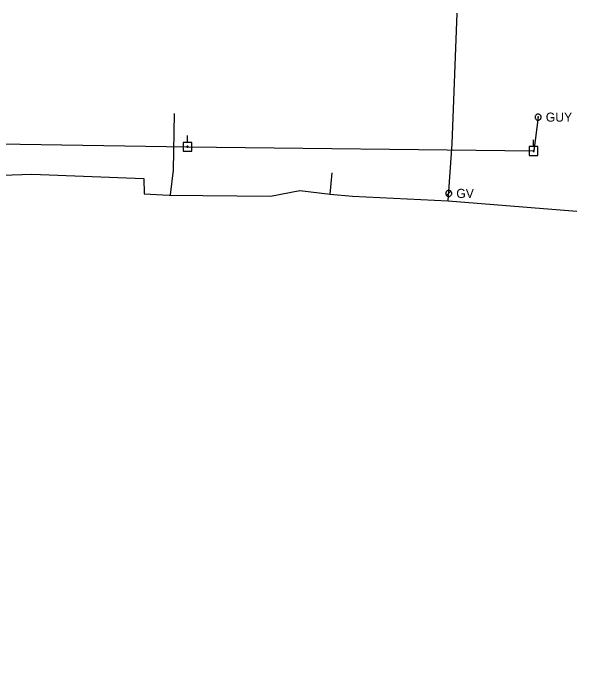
# Model space of a CAD drawing. Extents: x 596028 to 606371, y 330010 to 403088.
# Drawn here: x 605439.7 to 605678.1, y 349749.7 to 350024.8 of the extents above; entities that cross this region are included whole.
import ezdxf

# ---------------------------------------------------------------- set-up
doc = ezdxf.new("R2010")
doc.units = 0
for name, color, linetype in [('E_UTL_EGuyWire', 7, 'Continuous'), ('E_UTL_EPowerPole', 7, 'Continuous'), ('E_UTL_G', 7, 'Continuous'), ('E_UTL_G_UG', 7, 'Continuous'), ('E_UTL_Overhead', 7, 'Continuous')]:
    doc.layers.add(name, color=color, linetype=linetype)

msp = doc.modelspace()

# ---------------------------------------------------------------- linework, layer by layer
at = {"layer": 'E_UTL_EGuyWire'}
msp.add_line((605661.73, 349980.79), (605659.83, 349966.5), dxfattribs=at)
for points in [[(605663.01, 349980.79), (605662.99, 349981.04), (605662.92, 349981.27), (605662.81, 349981.49), (605662.66, 349981.68), (605662.47, 349981.84), (605662.26, 349981.96), (605662.03, 349982.04), (605661.79, 349982.07), (605661.55, 349982.06), (605661.31, 349982.01), (605661.09, 349981.9), (605660.89, 349981.76), (605660.72, 349981.59), (605660.59, 349981.38), (605660.5, 349981.15), (605660.45, 349980.92), (605660.45, 349980.67), (605660.5, 349980.43), (605660.59, 349980.2), (605660.72, 349980), (605660.89, 349979.82), (605661.09, 349979.68), (605661.31, 349979.58), (605661.55, 349979.52), (605661.79, 349979.51), (605662.03, 349979.55), (605662.26, 349979.63), (605662.47, 349979.75), (605662.66, 349979.91), (605662.81, 349980.1), (605662.92, 349980.32), (605662.99, 349980.55), (605663.01, 349980.79)], [(605661.89, 349980.79), (605661.89, 349980.82), (605661.88, 349980.85), (605661.86, 349980.88), (605661.84, 349980.9), (605661.82, 349980.92), (605661.79, 349980.94), (605661.77, 349980.95), (605661.74, 349980.95), (605661.7, 349980.95), (605661.68, 349980.94), (605661.65, 349980.93), (605661.62, 349980.91), (605661.6, 349980.89), (605661.59, 349980.87), (605661.57, 349980.84), (605661.57, 349980.81), (605661.57, 349980.78), (605661.57, 349980.75), (605661.59, 349980.72), (605661.6, 349980.69), (605661.62, 349980.67), (605661.65, 349980.65), (605661.68, 349980.64), (605661.7, 349980.63), (605661.74, 349980.63), (605661.77, 349980.64), (605661.79, 349980.65), (605661.82, 349980.66), (605661.84, 349980.68), (605661.86, 349980.71), (605661.88, 349980.73), (605661.89, 349980.76), (605661.89, 349980.79)]]:
    msp.add_lwpolyline(points, dxfattribs=at)
at = {"layer": 'E_UTL_EPowerPole'}
for points in [[(605513.41, 349970.13), (605513.41, 349973.04)], [(605515.25, 349970.13), (605511.57, 349970.13)], [(605511.57, 349970.13), (605511.57, 349966.44)], [(605515.25, 349966.44), (605515.25, 349970.13)], [(605659.8, 349968.34), (605659.8, 349971.25)], [(605513.68, 349968.29), (605513.68, 349968.33), (605513.66, 349968.37), (605513.64, 349968.41), (605513.61, 349968.45), (605513.58, 349968.48), (605513.54, 349968.5), (605513.5, 349968.52), (605513.45, 349968.52), (605513.41, 349968.52), (605513.36, 349968.51), (605513.32, 349968.49), (605513.29, 349968.47), (605513.25, 349968.43), (605513.23, 349968.4), (605513.21, 349968.35), (605513.2, 349968.31), (605513.2, 349968.26), (605513.21, 349968.22), (605513.23, 349968.18), (605513.25, 349968.14), (605513.29, 349968.11), (605513.32, 349968.08), (605513.36, 349968.06), (605513.41, 349968.05), (605513.45, 349968.05), (605513.5, 349968.05), (605513.54, 349968.07), (605513.58, 349968.09), (605513.61, 349968.12), (605513.64, 349968.16), (605513.66, 349968.2), (605513.68, 349968.24), (605513.68, 349968.29)], [(605661.64, 349968.34), (605657.95, 349968.34)], [(605657.95, 349968.34), (605657.95, 349964.65)], [(605660.07, 349966.5), (605660.06, 349966.54), (605660.05, 349966.59), (605660.03, 349966.63), (605660, 349966.66), (605659.97, 349966.69), (605659.93, 349966.72), (605659.88, 349966.73), (605659.84, 349966.74), (605659.79, 349966.73), (605659.75, 349966.72), (605659.71, 349966.71), (605659.67, 349966.68), (605659.64, 349966.65), (605659.62, 349966.61), (605659.6, 349966.57), (605659.59, 349966.52), (605659.59, 349966.48), (605659.6, 349966.43), (605659.62, 349966.39), (605659.64, 349966.35), (605659.67, 349966.32), (605659.71, 349966.29), (605659.75, 349966.27), (605659.79, 349966.26), (605659.84, 349966.26), (605659.88, 349966.27), (605659.93, 349966.28), (605659.97, 349966.3), (605660, 349966.33), (605660.03, 349966.37), (605660.05, 349966.41), (605660.06, 349966.45), (605660.07, 349966.5)], [(605661.64, 349964.65), (605661.64, 349968.34)], [(605511.57, 349966.44), (605515.25, 349966.44)], [(605657.95, 349964.65), (605661.64, 349964.65)]]:
    msp.add_lwpolyline(points, dxfattribs=at)
at = {"layer": 'E_UTL_G'}
for points in [[(605625.19, 349948.57), (605625.16, 349948.81), (605625.09, 349949.04), (605624.98, 349949.26), (605624.83, 349949.45), (605624.65, 349949.61), (605624.43, 349949.73), (605624.2, 349949.81), (605623.96, 349949.85), (605623.72, 349949.84), (605623.48, 349949.78), (605623.26, 349949.68), (605623.06, 349949.54), (605622.89, 349949.36), (605622.76, 349949.16), (605622.67, 349948.93), (605622.62, 349948.69), (605622.62, 349948.45), (605622.67, 349948.21), (605622.76, 349947.98), (605622.89, 349947.77), (605623.06, 349947.6), (605623.26, 349947.46), (605623.48, 349947.35), (605623.72, 349947.3), (605623.96, 349947.29), (605624.2, 349947.32), (605624.43, 349947.4), (605624.65, 349947.52), (605624.83, 349947.68), (605624.98, 349947.87), (605625.09, 349948.09), (605625.16, 349948.32), (605625.19, 349948.57)], [(605622.99, 349947.66), (605624.81, 349949.47)]]:
    msp.add_lwpolyline(points, dxfattribs=at)
at = {"layer": 'E_UTL_G_UG'}
for points in [[(605623.72, 349945.45), (605625.37, 349969.52), (605627.44, 350024.79)], [(605125.36, 349984.66), (605132.76, 349976.09), (605134.48, 349968.17), (605144.96, 349966.51), (605151.71, 349967.53), (605160.9, 349967.35), (605168.14, 349965.2), (605171.97, 349962.5), (605191.69, 349960.55), (605263.6, 349959.38), (605303.77, 349959.62), (605341.69, 349958.47), (605364.55, 349957.47), (605418.62, 349955.69), (605447.68, 349956.73), (605494.96, 349954.84), (605495.12, 349948.44), (605505.72, 349947.87), (605505.71, 349947.88), (605548.57, 349947.39), (605561.02, 349949.8), (605573.83, 349948.32), (605583.22, 349947.39), (605623.72, 349945.45)], [(605506.28, 349947.91), (605507.5, 349958.45), (605508.01, 349982.27)], [(605573.83, 349948.32), (605574.6, 349957.32)], [(605623.72, 349945.45), (605678.14, 349941.02)]]:
    msp.add_lwpolyline(points, dxfattribs=at)
at = {"layer": 'E_UTL_Overhead'}
msp.add_lwpolyline([(605143.81, 349749.74), (605141.52, 349819.92), (605155.11, 349974.85), (605253.26, 349974.25), (605333.85, 349972.88), (605354.11, 349970.8), (605513.44, 349968.29), (605659.83, 349966.5)], dxfattribs=at)

# ---------------------------------------------------------------- texts
at = {"layer": 'E_UTL_EGuyWire'}
msp.add_text('GUY', height=3.85, dxfattribs=at).set_placement((605664.94, 349978.87))
at = {"layer": 'E_UTL_G'}
msp.add_text('GV', height=3.85, dxfattribs=at).set_placement((605627.11, 349946.64))

doc.saveas('drawing.dxf')
